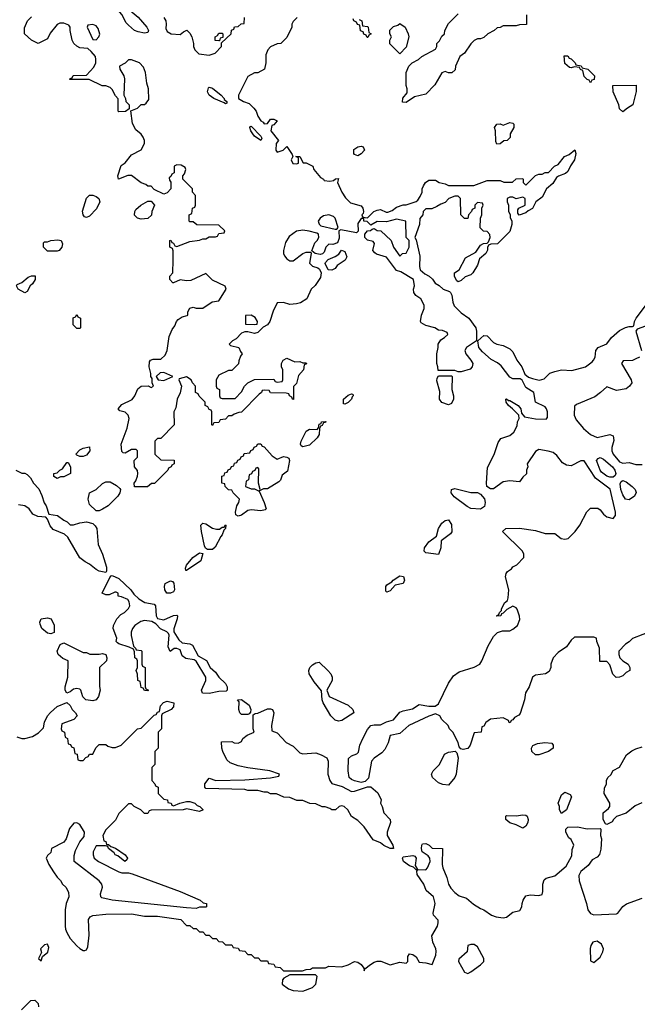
# Model space of a CAD drawing. Header units: inches. Extents: x 2701323 to 2964515, y 494916 to 722124.
# Tile 333 of 656: x 2782897 to 2786720, y 674446 to 680537. Entities that reach past the tile are written whole.
import ezdxf

# ---------------------------------------------------------------- set-up
doc = ezdxf.new("R2010")
doc.units = ezdxf.units.IN
doc.header["$MEASUREMENT"] = 0
doc.layers.add('C7687', color=7, linetype='Continuous')
doc.layers.add('C7688', color=7, linetype='Continuous')

msp = doc.modelspace()

# ---------------------------------------------------------------- linework, layer by layer
at = {"layer": 'C7687', "color": 2}
for points, elevation in [([(2784336.5, 680000), (2784346.8, 679990), (2784360.7, 679970), (2784370, 679941), (2784390, 679911.3), (2784403.5, 679903.5), (2784410, 679892), (2784430, 679894), (2784450, 679922), (2784470, 679922), (2784490.6, 679910.6), (2784470, 679886), (2784458, 679882), (2784452, 679850), (2784498, 679790), (2784484.9, 679770), (2784482.8, 679730), (2784490, 679718), (2784528.7, 679730), (2784550, 679752), (2784582.8, 679702.8), (2784586.8, 679690), (2784577.3, 679670), (2784587.3, 679647.3), (2784610, 679646), (2784622, 679650), (2784622, 679682), (2784606, 679690), (2784630, 679691.3), (2784652, 679652), (2784670, 679651.3), (2784710.8, 679630.8), (2784718, 679610), (2784759.6, 679559.6), (2784778, 679550), (2784782, 679542), (2784816.9, 679536.9), (2784838.6, 679541.4), (2784852, 679552), (2784870, 679554), (2784864.7, 679530), (2784891.3, 679470), (2784914, 679434), (2784944, 679404), (2785010, 679384.7), (2785021, 679370), (2785024.7, 679350), (2785022, 679338), (2785014, 679330), (2785018, 679318), (2785032.7, 679312.7), (2785050, 679312), (2785088, 679350), (2785110, 679358), (2785130, 679362), (2785165.4, 679345.4), (2785174.6, 679345.4), (2785203.1, 679356.9), (2785230, 679378), (2785270, 679391), (2785290, 679391.3), (2785350, 679412), (2785360.4, 679419.6), (2785376.4, 679443.6), (2785388, 679470), (2785388, 679490), (2785395.3, 679510), (2785409.3, 679530.7), (2785430, 679544.7), (2785470, 679544.7), (2785494, 679530), (2785530, 679522), (2785550, 679512), (2785708.4, 679511.6), (2785790, 679542), (2785870, 679542), (2785892.7, 679532.7), (2785947.3, 679532.7), (2785970, 679552), (2786010, 679554), (2786014, 679550), (2786014, 679530), (2786030, 679514), (2786090, 679574), (2786110, 679582), (2786130, 679582), (2786148.9, 679591.1), (2786170, 679592), (2786208, 679630), (2786230, 679642), (2786268, 679690), (2786298, 679702), (2786332.7, 679732.7), (2786338, 679710), (2786331, 679670), (2786306.4, 679633.6), (2786290, 679598), (2786275.3, 679584.7), (2786230.9, 679569.1), (2786219.8, 679560.2), (2786195.9, 679524.1), (2786158, 679490), (2786130, 679438), (2786092, 679410), (2786070.9, 679369.1), (2786044.7, 679355.3), (2786030, 679342), (2785988.4, 679328.4), (2785980.4, 679340.4), (2785980.4, 679359.6), (2785986, 679370), (2786026, 679390), (2786026, 679430), (2786010, 679438), (2785970, 679428), (2785950, 679438), (2785930, 679438), (2785914, 679430), (2785914, 679410), (2785922, 679390), (2785922, 679350), (2785932, 679332), (2785932.7, 679312.7), (2785942, 679290), (2785942, 679270), (2785930, 679226), (2785854, 679150), (2785812.7, 679147.3), (2785798, 679142), (2785792, 679128), (2785792, 679112), (2785782, 679090), (2785742, 679058), (2785730, 679018), (2785701, 678970), (2785690, 678959), (2785654.4, 678945.6), (2785630, 678924), (2785610, 678915.3), (2785602, 678922), (2785589.1, 678949.1), (2785589.1, 678970.9), (2785618, 678990), (2785656.4, 679063.6), (2785720.4, 679099.6), (2785750, 679142), (2785768.4, 679151.6), (2785790, 679154), (2785798, 679162), (2785808, 679190), (2785807.3, 679207.3), (2785790, 679226), (2785768.4, 679228.4), (2785746, 679250), (2785748, 679310), (2785758, 679330), (2785758, 679370), (2785766, 679390), (2785762, 679402), (2785730, 679406), (2785714, 679390), (2785714, 679370), (2785698, 679362), (2785694, 679350), (2785674, 679330), (2785670, 679306), (2785650, 679306), (2785628, 679330), (2785626, 679430), (2785610, 679446), (2785590, 679446), (2785554, 679430), (2785530, 679406), (2785503.6, 679396.4), (2785479.6, 679380.4), (2785447.3, 679367.3), (2785410, 679366), (2785394, 679350), (2785391.3, 679328.7), (2785372.7, 679307.3), (2785371.3, 679270), (2785342, 679190), (2785350, 679174), (2785373.7, 679073.7), (2785370.7, 679010), (2785374.8, 678990), (2785403.8, 678963.8), (2785430.4, 678950.4), (2785452.7, 678932.7), (2785467.5, 678907.5), (2785493, 678893), (2785518, 678870), (2785556.4, 678856.4), (2785562.8, 678850), (2785572.5, 678832.5), (2785577.3, 678790), (2785586.8, 678766.8), (2785630, 678722.8), (2785676, 678690), (2785720.7, 678630), (2785724.9, 678610), (2785724.7, 678550), (2785662, 678510), (2785651.3, 678490), (2785658, 678470), (2785690, 678431.3), (2785701, 678410), (2785698, 678390), (2785685.4, 678374.6), (2785630, 678358), (2785610, 678358), (2785590, 678366), (2785487.3, 678367.3), (2785486, 678390), (2785478, 678410), (2785478, 678470), (2785488, 678510), (2785488, 678530), (2785503.1, 678556.9), (2785526, 678570), (2785546, 678590), (2785542, 678602), (2785513.6, 678613.6), (2785490, 678615.3), (2785466, 678630), (2785410, 678645.2), (2785381.5, 678661.5), (2785377.2, 678670), (2785384.5, 678710), (2785400.9, 678750), (2785399.5, 678770), (2785379.5, 678810), (2785349.8, 678829.8), (2785336.9, 678850), (2785335.1, 678870), (2785340.5, 678890), (2785335.3, 678930), (2785257, 678977), (2785230, 678985.1), (2785167.1, 679067.1), (2785106.4, 679086.4), (2785094.7, 679094.7), (2785082.9, 679110), (2785092.5, 679152.5), (2785085.6, 679165.6), (2785050, 679172.3), (2785032.3, 679190), (2785033.2, 679210), (2785050, 679231.3), (2785068, 679232), (2785078, 679242), (2785090, 679244.7), (2785110, 679232), (2785131.3, 679231.3), (2785196, 679170), (2785211, 679130), (2785250, 679074), (2785266, 679090), (2785288, 679092), (2785308, 679130), (2785308, 679170), (2785288.7, 679190), (2785286, 679290), (2785230, 679302), (2785167.3, 679287.3), (2785110, 679288), (2785070, 679266), (2785048.4, 679288.4), (2785028, 679290), (2785026, 679306), (2785010, 679308), (2784990, 679275.3), (2784992, 679228), (2784982, 679218), (2784884, 679236), (2784872, 679230), (2784874.6, 679185.4), (2784863.5, 679156.5), (2784834.4, 679145.6), (2784810, 679148), (2784791, 679129), (2784781, 679099), (2784771.6, 679088.4), (2784756, 679084), (2784726, 679090), (2784706, 679106), (2784723.7, 679156.3), (2784738, 679170), (2784748, 679190), (2784746, 679210), (2784736.4, 679216.4), (2784688.9, 679228.9), (2784650, 679234), (2784610, 679229), (2784565.2, 679194.8), (2784542, 679158), (2784530.7, 679110), (2784530.8, 679090), (2784536.8, 679076.8), (2784550, 679058), (2784570, 679044.7), (2784590, 679046), (2784650, 679091), (2784670, 679098.8), (2784698, 679098), (2784702, 679090), (2784691.3, 679030), (2784710, 679011.3), (2784742, 679002), (2784752.7, 678992.7), (2784762, 678970), (2784758, 678942), (2784726.8, 678893.2), (2784702, 678870), (2784674, 678810), (2784634.4, 678785.6), (2784610, 678779), (2784570, 678774), (2784530, 678788), (2784490, 678786), (2784465.4, 678734.6), (2784444.7, 678670), (2784431.1, 678648.9), (2784404.7, 678635.3), (2784370, 678602), (2784350, 678595.3), (2784310, 678606), (2784290, 678606), (2784270, 678598), (2784236.9, 678563.1), (2784214, 678550), (2784194, 678530), (2784202, 678522), (2784254, 678510), (2784263.6, 678483.6), (2784274, 678470), (2784263.6, 678456.4), (2784252.7, 678427.3), (2784251.6, 678408.4), (2784210, 678366), (2784190, 678366), (2784130, 678338), (2784114, 678310), (2784114, 678270), (2784118, 678258), (2784134, 678250), (2784134, 678210), (2784138, 678198), (2784150, 678194), (2784230, 678194), (2784270, 678234), (2784288, 678270), (2784308.9, 678291.1), (2784350, 678312), (2784470, 678314), (2784478, 678298), (2784490, 678294), (2784522, 678298), (2784526, 678310), (2784526, 678370), (2784518, 678390), (2784518, 678410), (2784528, 678430), (2784550, 678442), (2784599.6, 678419.6), (2784630, 678422), (2784650, 678414), (2784670, 678414), (2784672.7, 678407.3), (2784658, 678402), (2784654, 678370), (2784623.6, 678336.4), (2784610, 678286), (2784592.7, 678267.3), (2784592.7, 678187.3), (2784586, 678190), (2784582, 678202), (2784566, 678210), (2784562, 678222), (2784547.3, 678227.3), (2784450, 678228), (2784442, 678242), (2784410, 678246), (2784398, 678242), (2784394, 678230), (2784379.6, 678220.4), (2784270, 678108), (2784252.7, 678107.3), (2784223.6, 678096.4), (2784210, 678086), (2784190, 678086), (2784170, 678066), (2784138, 678062), (2784130, 678046), (2784098, 678042), (2784090, 678026), (2784086, 678030), (2784086, 678110), (2784082, 678122), (2784070, 678126), (2784062, 678142), (2784046, 678150), (2784046, 678170), (2784007.3, 678207.3), (2784002, 678222), (2783986, 678230), (2783986, 678270), (2783966, 678290), (2783958, 678310), (2783930, 678328), (2783884.7, 678315.3), (2783882, 678310), (2783898, 678270), (2783891.1, 678228.9), (2783872, 678190), (2783863.6, 678136.4), (2783852, 678110), (2783854, 678030), (2783770, 677946), (2783750, 677946), (2783734, 677930), (2783734, 677850), (2783770, 677814), (2783852.7, 677812.7), (2783854, 677790), (2783838, 677782), (2783834, 677770), (2783818, 677762), (2783814, 677750), (2783731.6, 677668.4), (2783712.7, 677667.3), (2783687.3, 677647.3), (2783607.3, 677647.3), (2783606, 677670), (2783616.4, 677683.6), (2783627.3, 677712.7), (2783628, 677730), (2783627.3, 677747.3), (2783608, 677770), (2783606, 677810), (2783626, 677830), (2783626, 677870), (2783618, 677878), (2783590, 677879), (2783550, 677855.3), (2783538, 677858), (2783530, 677866), (2783525.2, 677910), (2783562, 678010), (2783575.3, 678070), (2783568.7, 678090), (2783550, 678108.7), (2783518, 678118), (2783506, 678130), (2783530, 678156), (2783592.9, 678187.1), (2783609.4, 678210.6), (2783627.6, 678252.4), (2783650, 678270.8), (2783692, 678272), (2783710, 678262), (2783726, 678270), (2783718, 678290), (2783716.4, 678316.4), (2783709, 678329), (2783708.9, 678348.9), (2783699, 678390), (2783700.4, 678419.6), (2783706, 678430), (2783723.1, 678436.9), (2783770, 678436), (2783798.4, 678461.6), (2783809.2, 678490), (2783822.7, 678577.3), (2783840.2, 678619.8), (2783858, 678642), (2783868.7, 678670), (2783878.6, 678681.4), (2783902, 678698), (2783934, 678706), (2783938, 678710), (2783938, 678730), (2783950, 678752), (2783970, 678758), (2783990, 678751.3), (2784030, 678752), (2784088.4, 678791.6), (2784130, 678798), (2784175.3, 678870), (2784168.4, 678888.4), (2784090, 678926), (2784050, 678966), (2783956.9, 678923.1), (2783930, 678922), (2783890, 678928), (2783850, 678908), (2783846, 678910), (2783826, 678930), (2783826, 678950), (2783846, 678970), (2783848, 679050), (2783847.3, 679107.3), (2783842, 679122), (2783826, 679130), (2783826, 679170), (2783832.7, 679172.7), (2783838, 679158), (2783850, 679154), (2783858, 679138), (2783870, 679134), (2783950, 679164.7), (2784010, 679172), (2784030, 679182), (2784050, 679182), (2784070, 679194), (2784110, 679194), (2784122, 679198), (2784130, 679214), (2784162, 679218), (2784166, 679230), (2784130, 679266), (2783992.7, 679267.3), (2783970, 679286), (2783950, 679286), (2783946, 679290), (2783946, 679330), (2783962, 679338), (2783966, 679370), (2783982, 679378), (2783986, 679390), (2783986, 679450), (2783966, 679470), (2783966, 679490), (2783906, 679550), (2783906, 679570), (2783916.4, 679583.6), (2783926, 679610), (2783922, 679622), (2783896.4, 679636.4), (2783870, 679638), (2783854, 679630), (2783854, 679590), (2783838, 679582), (2783832.7, 679567.3), (2783822, 679558), (2783823.6, 679543.6), (2783832, 679532), (2783832, 679490), (2783810, 679466), (2783790, 679458), (2783730, 679486), (2783710, 679506), (2783690, 679506), (2783678, 679518), (2783650, 679528), (2783590, 679574), (2783566.8, 679573.2), (2783509.3, 679549.3), (2783504, 679570), (2783525.2, 679634.8), (2783550, 679651.3), (2783590, 679701), (2783649.1, 679730.9), (2783668.7, 679770), (2783668.7, 679790), (2783662, 679810), (2783650, 679828), (2783616.4, 679856.4), (2783595.3, 679895.3), (2783586, 679974), (2783626, 679990), (2783636.9, 680000)], 10), ([(2783574, 680000), (2783574, 679986), (2783551.6, 679968.4), (2783510, 679966), (2783506, 679970), (2783506.5, 680000)], 10), ([(2786674.4, 680000), (2786658, 679990), (2786630, 679966), (2786610, 679986), (2786607.1, 680000)], 10), ([(2786818, 676758), (2786690, 676708), (2786670, 676688), (2786645.4, 676674.6), (2786604.7, 676630), (2786604.7, 676610), (2786611.3, 676590), (2786630, 676571.3), (2786662, 676550), (2786674, 676530), (2786674, 676510), (2786650, 676498), (2786630, 676478), (2786610, 676468.7), (2786588.4, 676468.4), (2786567.3, 676487.3), (2786550, 676546), (2786530, 676566), (2786487.3, 676567.3), (2786486, 676650), (2786468, 676690), (2786466, 676710), (2786450, 676718), (2786330, 676718), (2786310, 676698), (2786282, 676658), (2786230, 676622), (2786198, 676590), (2786184.7, 676550), (2786184.7, 676530), (2786174.4, 676505.6), (2786150.6, 676489.4), (2786090, 676481.2), (2786070.7, 676469.3), (2786050.5, 676409.5), (2786027.9, 676372.1), (2786020.7, 676330), (2785994.4, 676245.6), (2785986, 676234), (2785959.6, 676220.4), (2785950, 676206), (2785938, 676202), (2785932.7, 676187.3), (2785926, 676190), (2785922, 676202), (2785890, 676218), (2785811.1, 676208.9), (2785782, 676190), (2785770, 676166), (2785758, 676162), (2785754, 676130), (2785710, 676126), (2785684.7, 676050), (2785670, 676028.7), (2785642, 676022), (2785627.3, 676027.3), (2785618, 676038), (2785610, 676066), (2785578, 676130), (2785558, 676150), (2785548, 676170), (2785510, 676208), (2785498, 676230), (2785470, 676242), (2785430, 676229), (2785306, 676170), (2785250, 676121.2), (2785190.9, 676109.1), (2785176.7, 676063.3), (2785157.5, 676022.5), (2785137.5, 676002.5), (2785090.4, 675969.6), (2785074, 675950), (2785054.9, 675845.1), (2785035.3, 675824.7), (2785010, 675819), (2784969.2, 675829.2), (2784950, 675837.2), (2784937.2, 675850), (2784929.2, 675890), (2784932.7, 675967.3), (2784950, 675982.8), (2784984.5, 675995.5), (2784993.8, 676006.2), (2785002.9, 676050), (2785020.7, 676090), (2785050, 676146), (2785069.6, 676170.4), (2785090, 676174.9), (2785130, 676174), (2785167.5, 676192.5), (2785210, 676204.9), (2785250, 676253.4), (2785270, 676262.4), (2785327.2, 676272.8), (2785370, 676300.7), (2785430, 676290.7), (2785469, 676291), (2785490, 676304.7), (2785550, 676432), (2785582, 676478), (2785617.2, 676502.8), (2785710, 676530.7), (2785744, 676550), (2785757.2, 676570), (2785796, 676664), (2785830, 676722), (2785854.6, 676745.4), (2785884.7, 676755.3), (2785930, 676756), (2785950, 676766), (2785979, 676790), (2785992.9, 676827.1), (2785990, 676846), (2785975.3, 676890), (2785970, 676898), (2785950, 676908), (2785911.6, 676888.4), (2785890, 676866), (2785878, 676862), (2785874, 676850), (2785850, 676846), (2785848, 676850), (2785862, 676858), (2785866, 676870), (2785878, 676882), (2785878, 676890), (2785898, 676930), (2785915.3, 676944.7), (2785920.4, 676959.6), (2785924, 677010), (2785904, 677090), (2785908.4, 677111.6), (2785916.4, 677123.6), (2785940.4, 677139.6), (2785950, 677152), (2785974.6, 677165.4), (2786018, 677210), (2786018, 677230), (2786008, 677250), (2785886, 677370), (2785906, 677390), (2785990.7, 677390.7), (2786090, 677376), (2786150, 677358.8), (2786210, 677358), (2786247.9, 677327.9), (2786270, 677322.8), (2786291.9, 677328.1), (2786334, 677370), (2786364, 677410), (2786406.8, 677493.2), (2786430, 677516), (2786474.4, 677514.4), (2786490, 677504.7), (2786510, 677478), (2786530, 677461), (2786570, 677451.3), (2786584, 677470), (2786585.2, 677490), (2786552.2, 677632.2), (2786459.7, 677699.7), (2786390, 677808), (2786370, 677808), (2786310, 677778), (2786280.4, 677780.4), (2786256.4, 677796.4), (2786220.4, 677840.4), (2786199, 677859), (2786168.4, 677868.4), (2786110, 677878), (2786090, 677866), (2786038, 677790), (2786042, 677770), (2786034, 677750), (2786032.7, 677727.3), (2786010, 677706), (2785990, 677678), (2785930, 677685.2), (2785890, 677677.2), (2785830, 677634), (2785810, 677634), (2785789.1, 677649.1), (2785785.2, 677670), (2785792.9, 677767.1), (2785832.9, 677847.1), (2785858, 677922), (2785874.6, 677945.4), (2785930, 677964.7), (2785954.6, 677985.4), (2785976.4, 678023.6), (2785978, 678050), (2785988, 678070), (2785986, 678090), (2785948, 678130), (2785922, 678150), (2785908.7, 678170), (2785906, 678190), (2785910, 678192), (2785922, 678182), (2785930, 678182), (2785982, 678150), (2785998, 678130), (2786002, 678102), (2786020.7, 678080.7), (2786088.5, 678068.5), (2786154.8, 678065.2), (2786163.2, 678076.8), (2786163.1, 678110), (2786158.3, 678130), (2786150, 678141.6), (2786089.8, 678169.8), (2786079.3, 678230), (2786030, 678262), (2786007.2, 678307.2), (2785994.5, 678314.5), (2785950, 678315.6), (2785930, 678326), (2785876.4, 678396.4), (2785853.9, 678413.9), (2785814.5, 678434.5), (2785762, 678482), (2785738.3, 678510), (2785733.2, 678550), (2785770, 678584), (2785790, 678580.5), (2785830, 678540.5), (2785850, 678530.5), (2785890, 678520.5), (2785930, 678500.7), (2785950, 678482.8), (2785973, 678430), (2786004, 678390), (2786024, 678344), (2786045.5, 678325.5), (2786070, 678316.4), (2786112.3, 678307.7), (2786129.4, 678310.6), (2786144, 678316), (2786178, 678350), (2786210, 678361), (2786250, 678371), (2786313.6, 678366.4), (2786398, 678390), (2786440.4, 678419.6), (2786448, 678430), (2786458, 678450), (2786462, 678490), (2786478, 678510), (2786530, 678531.3), (2786559, 678570), (2786610, 678614.8), (2786646.8, 678633.2), (2786670, 678638.8), (2786690, 678638), (2786697.2, 678642.8), (2786702.7, 678670), (2786712.7, 678690), (2786770, 678766)], 10), ([(2786792, 678650), (2786718, 678622), (2786711.3, 678610), (2786744.7, 678490)], 10), ([(2786732, 678450), (2786710, 678438), (2786690, 678429), (2786632.7, 678427.3), (2786622, 678410), (2786681, 678310), (2786684.7, 678290), (2786672, 678270), (2786650, 678254), (2786590, 678242), (2786530, 678266), (2786492, 678230), (2786455.9, 678204.1), (2786343.5, 678156.5), (2786330, 678146), (2786327.7, 678090), (2786340.7, 678060.7), (2786387.1, 678007.1), (2786430, 677970.5), (2786470, 677953), (2786550, 677970.7), (2786570, 677962), (2786574.4, 677934.4), (2786562.8, 677890), (2786562.8, 677870), (2786570.8, 677850), (2786610, 677800.7), (2786630, 677794), (2786670, 677797.3), (2786710, 677786), (2786750, 677784.7)], 10), ([(2782874, 677750), (2782910, 677732), (2782930, 677732), (2782943.6, 677723.6), (2782963.6, 677703.6), (2782982, 677670), (2783015.3, 677635.3), (2783034.4, 677594.4), (2783048.3, 677548.3), (2783061, 677530), (2783078, 677478), (2783130.7, 677470.7), (2783170, 677441), (2783192, 677430), (2783210, 677412), (2783230, 677411.3), (2783270, 677424.7), (2783310, 677430.8), (2783350, 677421), (2783365.2, 677405.2), (2783374, 677390), (2783382.8, 677290), (2783410.7, 677230), (2783434, 677150), (2783435.3, 677124.7), (2783430, 677118), (2783390, 677126), (2783370, 677136), (2783330, 677169.2), (2783302.9, 677182.9), (2783270, 677208.7), (2783196.2, 677336.2), (2783174.8, 677354.8), (2783103.7, 677383.7), (2783086.6, 677406.6), (2783070, 677448), (2783059, 677459), (2783010, 677464), (2782978, 677478), (2782955.3, 677510), (2782930, 677528.7), (2782890, 677535.3)], 10), ([(2782879.8, 676099.8), (2782910, 676091), (2782930, 676090.8), (2782976.5, 676103.5), (2783014, 676126), (2783044, 676156), (2783050, 676192), (2783069.2, 676230), (2783087.9, 676252.1), (2783130, 676287.3), (2783190, 676314), (2783210, 676294), (2783222, 676270), (2783242, 676250), (2783252, 676230), (2783231.6, 676208.4), (2783158, 676182), (2783154, 676150), (2783158, 676138), (2783174, 676130), (2783178, 676098), (2783194, 676090), (2783198, 676058), (2783212.7, 676052.7), (2783218, 676038), (2783232.7, 676032.7), (2783238, 675998), (2783252.7, 675992.7), (2783258, 675958), (2783270, 675954), (2783290, 675954), (2783307.3, 675972.7), (2783322, 675978), (2783330, 675994), (2783350, 675994), (2783368.4, 676031.6), (2783390, 676054), (2783430, 676054), (2783443.6, 676043.6), (2783470, 676034), (2783490, 676034), (2783526, 676050), (2783626, 676150), (2783650, 676154), (2783730, 676234), (2783742, 676238), (2783750, 676254), (2783762, 676258), (2783768, 676292), (2783787.3, 676312.7), (2783810, 676322), (2783852, 676310), (2783850, 676286), (2783834, 676270), (2783778, 676242), (2783774, 676230), (2783774, 676150), (2783754, 676130), (2783754, 676030), (2783734, 676010), (2783734, 675930), (2783714, 675910), (2783714, 675830), (2783734, 675810), (2783738, 675798), (2783754, 675790), (2783754, 675750), (2783790, 675714), (2783811.1, 675711.1), (2783814, 675694), (2783834, 675690), (2783838, 675678), (2783850, 675674), (2783889.1, 675690.9), (2783930, 675701), (2783950, 675701), (2783982, 675690), (2783996, 675676), (2784012, 675670), (2784032, 675648), (2784010, 675638), (2783930, 675655.3), (2783909.1, 675649.1), (2783710, 675646), (2783698, 675642), (2783690, 675626), (2783670, 675626), (2783646, 675650), (2783606, 675670), (2783590, 675686), (2783570, 675686), (2783510, 675626), (2783490, 675586), (2783430, 675526), (2783412, 675490), (2783418, 675458), (2783430, 675454), (2783434, 675434), (2783446, 675434), (2783462, 675422), (2783490, 675411.3), (2783550.6, 675370.6), (2783564.7, 675350), (2783559.8, 675340.2), (2783548, 675330), (2783504, 675364), (2783488.7, 675370), (2783482, 675382), (2783446, 675410), (2783442, 675422), (2783427.3, 675427.3), (2783370, 675426), (2783352, 675390), (2783352, 675370), (2783358, 675350), (2783384.7, 675330), (2783510, 675264.9), (2783530, 675259.1), (2783570, 675258.8), (2783593.7, 675253.7), (2783890, 675144.7), (2784014, 675090), (2784032.7, 675072.7), (2784054, 675070), (2784054, 675050), (2784050, 675046), (2784010, 675046), (2783990, 675038), (2783930, 675042), (2783470, 675089.4), (2783404.8, 675104.8), (2783399, 675110), (2783398, 675130), (2783409.3, 675170), (2783405.2, 675190), (2783390, 675209), (2783235.3, 675330), (2783233.6, 675366.4), (2783243.2, 675396.8), (2783269, 675451), (2783296.4, 675483.6), (2783298, 675510), (2783270, 675558), (2783250, 675568), (2783232.7, 675567.3), (2783206.4, 675533.6), (2783184.7, 675470), (2783171.1, 675448.9), (2783094, 675410), (2783090, 675386), (2783070, 675366), (2783062, 675350), (2783078, 675310), (2783106.4, 675266.4), (2783130, 675232), (2783150, 675212), (2783162, 675190), (2783182, 675170), (2783199.6, 675139.6), (2783202, 675110), (2783184.7, 675070), (2783178.8, 675030), (2783178, 674930), (2783181.6, 674910), (2783188, 674890), (2783210, 674854), (2783250, 674806.8), (2783270, 674791), (2783290, 674778), (2783300.4, 674779.6), (2783310, 674782), (2783319.3, 674800.7), (2783326.8, 674873.2), (2783322.9, 674970), (2783333.6, 674986.4), (2783350, 674995.5), (2783430, 675004.4), (2783590, 675006.4), (2783670, 674990.7), (2783750, 674990.8), (2783894, 674970), (2783930, 674934), (2783950, 674934), (2783970, 674914), (2783990, 674914), (2784010, 674894), (2784030, 674894), (2784050, 674874), (2784070, 674874), (2784090, 674854), (2784112.7, 674852.7), (2784130, 674834), (2784152.7, 674832.7), (2784170, 674814), (2784210, 674814), (2784218, 674798), (2784250, 674794), (2784258, 674778), (2784290, 674774), (2784310, 674754), (2784330, 674754), (2784350, 674734), (2784372.7, 674732.7), (2784390, 674714), (2784430, 674714), (2784438, 674698), (2784470, 674694), (2784478, 674678), (2784510, 674674), (2784530, 674654), (2784647.3, 674652.7), (2784670, 674662), (2784696.4, 674663.6), (2784708.9, 674671.1), (2784790, 674672), (2784810, 674682), (2784890, 674678), (2784930, 674691), (2784970, 674710.8), (2784990, 674706), (2785010, 674691.3), (2785026, 674670), (2785030, 674654), (2785034, 674666), (2785067.3, 674692.7), (2785090, 674707.7), (2785110, 674713.4), (2785133.2, 674713.2), (2785190, 674690.8), (2785250, 674707.7), (2785290, 674701), (2785299, 674710), (2785299, 674741), (2785310, 674758), (2785330, 674754.8), (2785350, 674738.8), (2785370, 674706), (2785410, 674702.8), (2785450, 674692), (2785471.8, 674750), (2785475.1, 674775.1), (2785473.2, 674790), (2785454, 674830), (2785448.7, 674870), (2785482, 674930), (2785488, 674950), (2785487.3, 674967.3), (2785458, 674998), (2785455.3, 675010), (2785469.3, 675070), (2785458, 675110), (2785412.7, 675150), (2785398, 675190), (2785358, 675250), (2785355.3, 675270), (2785360.2, 675279.8), (2785410, 675278.8), (2785421.2, 675290), (2785437.2, 675330), (2785435.3, 675350), (2785424.7, 675364.7), (2785388, 675390), (2785384, 675410), (2785385.2, 675430), (2785390, 675438), (2785410, 675441), (2785431.3, 675430), (2785450, 675411.3), (2785514, 675410), (2785511.1, 675311.1), (2785516, 675290), (2785541, 675230), (2785551, 675190), (2785564.5, 675164.5), (2785590, 675138), (2785616.9, 675116.9), (2785662.8, 675102.8), (2785706.4, 675066.4), (2785750, 675038), (2785770, 675031.3), (2785816.9, 674996.9), (2785846.4, 674986.4), (2785890, 674981), (2785910, 674984.7), (2785950, 675016), (2785992.7, 675027.3), (2786005.2, 675050), (2786006, 675070), (2786013.2, 675090), (2786030, 675116), (2786056.5, 675123.5), (2786110, 675118.8), (2786130, 675124.7), (2786135.5, 675144.5), (2786134, 675190), (2786143.9, 675216.1), (2786154.5, 675225.5), (2786210, 675241), (2786278.6, 675301.4), (2786314.6, 675365.4), (2786316.4, 675403.6), (2786326, 675430), (2786310, 675466), (2786296.4, 675476.4), (2786278, 675510), (2786278, 675530), (2786290, 675542), (2786350, 675544.7), (2786410, 675532), (2786490, 675534), (2786494, 675530), (2786492, 675490), (2786498, 675470), (2786494.4, 675405.6), (2786486.4, 675373.6), (2786470, 675355.3), (2786439.6, 675340.4), (2786414.8, 675305.2), (2786370, 675268), (2786356.9, 675243.1), (2786358.8, 675210), (2786406, 675070), (2786414, 675030), (2786430, 675006.8), (2786450, 674999.1), (2786590, 675005.5), (2786599, 675010), (2786629.5, 675050.5), (2786652.5, 675067.5), (2786750, 675102)], 10), ([(2786747.1, 675692.9), (2786706.4, 675673.6), (2786650.7, 675629.3), (2786590, 675608), (2786572, 675590), (2786564.7, 675575.3), (2786530, 675558), (2786522, 675562), (2786508.7, 675588.7), (2786508.7, 675630), (2786542, 675658), (2786548.7, 675670), (2786548.7, 675690), (2786515.3, 675750), (2786516.4, 675783.6), (2786528, 675810), (2786528, 675830), (2786538, 675850), (2786554.6, 675865.4), (2786570, 675892), (2786610, 675912), (2786651.7, 675988.3), (2786685.4, 676014.6), (2786710, 676027.3), (2786750, 676038.8)], 10), ([(2782908.4, 674411.6), (2782966, 674470), (2782991.6, 674471.6), (2783011.6, 674451.6), (2783014, 674430)], 6)]:
    msp.add_lwpolyline(points, dxfattribs=dict(at, elevation=elevation))
for points, elevation in [([(2784390, 679789.4), (2784350, 679817.2), (2784339.3, 679830), (2784327, 679850), (2784321.2, 679870), (2784323.7, 679876.3), (2784330, 679878.8), (2784390, 679817.3), (2784395.9, 679804.1)], 6), ([(2785850, 679766), (2785843.1, 679783.1), (2785842, 679850), (2785835.3, 679870), (2785850, 679891.3), (2785870, 679892), (2785890, 679884.7), (2785930, 679901), (2785950, 679896), (2785956, 679890), (2785956, 679870), (2785932, 679830), (2785931.6, 679808.4), (2785914, 679790), (2785892.7, 679787.3), (2785870, 679768)], 10), ([(2784990, 679694), (2784970, 679702), (2784965.2, 679710), (2784965.6, 679734.4), (2784989.3, 679750.7), (2785010, 679754.8), (2785022, 679750), (2785030.6, 679730), (2785010, 679706)], 10), ([(2783310, 679313.2), (2783298, 679318), (2783289.4, 679329.4), (2783286.8, 679353.2), (2783310, 679432), (2783329.2, 679450.8), (2783349.2, 679450.8), (2783370, 679442.8), (2783386, 679430), (2783394, 679410), (2783373, 679367), (2783330, 679321.2)], 10), ([(2783650, 679302), (2783626, 679310), (2783608.4, 679328.4), (2783608.9, 679351.1), (2783616.4, 679363.6), (2783646, 679390), (2783690, 679414), (2783710, 679414), (2783732, 679390), (2783714, 679350), (2783712.7, 679327.3), (2783690, 679308)], 10), ([(2784810, 679329.5), (2784777.5, 679322.5), (2784756, 679310), (2784744.7, 679290), (2784751.1, 679271.1), (2784761, 679261), (2784850, 679240.7), (2784859.3, 679240.7), (2784868.7, 679251.3), (2784850, 679309.2), (2784838.6, 679318.6)], 10), ([(2783070, 679104), (2783044, 679130), (2783044, 679156), (2783050, 679162), (2783070, 679162), (2783089, 679171), (2783134, 679174), (2783154, 679170), (2783162, 679150), (2783158, 679130), (2783142, 679110), (2783130, 679104)], 10), ([(2784830, 678988), (2784806, 678990), (2784788, 679028), (2784790, 679034), (2784807.3, 679052.7), (2784850, 679071.3), (2784873.2, 679086.8), (2784889, 679111), (2784910, 679102), (2784921, 679070), (2784911, 679050), (2784862.8, 679017.2), (2784850, 678998)], 10), ([(2782930, 678848), (2782888, 678870), (2782878, 678890), (2782882, 678898), (2782910, 678911.3), (2782950, 678944.7), (2782970, 678951.3), (2782992, 678952), (2782994, 678930), (2782976.9, 678903.1), (2782962, 678890), (2782943.6, 678856.4)], 10), ([(2783250, 678626), (2783228, 678650), (2783228.4, 678691.6), (2783242, 678698), (2783250, 678714), (2783258, 678698), (2783274, 678690), (2783274, 678630), (2783270, 678626)], 10), ([(2784330, 678708), (2784294, 678706), (2784294, 678654), (2784350, 678652), (2784366, 678654), (2784368, 678670), (2784354.6, 678694.6)], 10), ([(2783790, 678355.3), (2783767.1, 678352.9), (2783742, 678330), (2783754, 678310), (2783790, 678304.7), (2783846, 678330)], 10), ([(2785550, 678155.3), (2785510, 678168.7), (2785495.3, 678190), (2785496.5, 678236.5), (2785478, 678302), (2785480.4, 678319.6), (2785490, 678334), (2785570, 678334), (2785574, 678330), (2785571, 678250), (2785581, 678210), (2785581, 678190), (2785570, 678162)], 10), ([(2784910, 678158), (2784900.4, 678160.4), (2784901.2, 678190), (2784930, 678214.8), (2784950, 678222), (2784959.6, 678219.6), (2784962, 678210), (2784955.3, 678204.7), (2784950.8, 678190), (2784930, 678169)], 10), ([(2784650, 677895.3), (2784640.2, 677900.2), (2784635.3, 677910), (2784639, 677930), (2784669.3, 677990.7), (2784690, 678004.7), (2784738, 678002), (2784747.3, 678012.7), (2784750, 678034), (2784762, 678038), (2784766, 678050), (2784791.6, 678051.6), (2784790, 678046), (2784778, 678042), (2784770, 678026), (2784758, 678022), (2784752.7, 678007.3), (2784751.3, 677970), (2784738, 677950), (2784690, 677904)], 10), ([(2784490, 677818), (2784530, 677834), (2784551, 677831), (2784563.6, 677823.6), (2784566, 677810), (2784555.5, 677744.5), (2784521.4, 677718.6), (2784510.8, 677689.2), (2784502, 677678), (2784430, 677634), (2784405.4, 677634.6), (2784382, 677622), (2784386, 677630), (2784375.3, 677670), (2784378, 677758), (2784370, 677766), (2784358, 677762), (2784352.7, 677747.3), (2784338, 677742), (2784332.7, 677727.3), (2784318, 677722), (2784314, 677690), (2784298, 677682), (2784294, 677650), (2784330, 677634), (2784350, 677634), (2784379.6, 677619.6), (2784410.7, 677550.7), (2784422, 677510), (2784416, 677504), (2784390, 677499), (2784330, 677505.2), (2784310, 677501.2), (2784270, 677472.7), (2784250, 677466), (2784234, 677474), (2784232.7, 677490), (2784241.2, 677530), (2784254, 677550), (2784258, 677570), (2784218, 677610), (2784210, 677626), (2784190, 677628), (2784168.9, 677648.9), (2784166, 677666), (2784148.9, 677668.9), (2784147.3, 677712.7), (2784162, 677718), (2784167.3, 677732.7), (2784182, 677738), (2784187.3, 677752.7), (2784202, 677758), (2784207.3, 677772.7), (2784222, 677778), (2784227.3, 677792.7), (2784242, 677798), (2784247.3, 677812.7), (2784262, 677818), (2784267.3, 677832.7), (2784282, 677838), (2784287.3, 677852.7), (2784322, 677858), (2784327.3, 677872.7), (2784342, 677878), (2784347.3, 677892.7), (2784362, 677898), (2784370, 677914), (2784390, 677914), (2784398, 677898), (2784410, 677894), (2784459.8, 677839.8)], 10), ([(2783270, 677834), (2783250, 677842), (2783244, 677850), (2783270, 677876), (2783290, 677886), (2783330, 677894), (2783331.3, 677870), (2783310, 677842), (2783290, 677834)], 10), ([(2783130, 677698), (2783108, 677710), (2783108, 677730), (2783130, 677734), (2783146, 677750), (2783162, 677758), (2783190, 677798), (2783196.9, 677796.9), (2783211, 677770), (2783211.3, 677730), (2783170, 677708), (2783150, 677708)], 10), ([(2786550, 677706.6), (2786530, 677712.8), (2786498.6, 677738.6), (2786489.7, 677750), (2786470, 677799), (2786467.2, 677810), (2786477.1, 677822.9), (2786490, 677828.7), (2786510, 677818.3), (2786565.3, 677770), (2786579.6, 677750), (2786586.4, 677730), (2786583, 677717), (2786570, 677707.8)], 6), ([(2783370, 677498), (2783330, 677538), (2783321.2, 677570), (2783329.2, 677610), (2783370, 677630.8), (2783410, 677666.8), (2783430, 677678.8), (2783457.3, 677677.3), (2783496, 677656), (2783516.9, 677636.9), (2783522, 677630), (2783518, 677610), (2783504.7, 677590), (2783444.7, 677530), (2783410, 677508.7), (2783390, 677498)], 10), ([(2786670, 677567), (2786646.6, 677570), (2786630, 677597.2), (2786617.4, 677630), (2786613.6, 677666.4), (2786620.5, 677679.5), (2786630, 677685.5), (2786650, 677678.7), (2786686.7, 677650), (2786705.3, 677630), (2786711.7, 677611.7), (2786703, 677590)], 6), ([(2785750, 677509.2), (2785690, 677513.2), (2785666, 677526), (2785585.6, 677585.6), (2785568, 677610), (2785568.7, 677630), (2785590, 677636), (2785688.4, 677611.6), (2785730, 677611.3), (2785750, 677601), (2785773.4, 677573.4), (2785778.8, 677550), (2785773.7, 677526.3)], 10), ([(2784114.6, 677385.4), (2784134.6, 677385.4), (2784150, 677398), (2784162, 677398), (2784170, 677412), (2784174, 677410), (2784171.3, 677390), (2784161, 677379), (2784150.8, 677350), (2784141.1, 677338.9), (2784107.1, 677272.9), (2784090, 677259), (2784060.2, 677260.2), (2784048, 677268), (2784041.2, 677281.2), (2784022, 677370), (2784018, 677410), (2784030, 677422), (2784050, 677418), (2784090, 677391)], 10), ([(2785490, 677228.7), (2785410, 677239), (2785401.2, 677250), (2785402, 677270), (2785430, 677307.7), (2785477.2, 677342.8), (2785489.2, 677390), (2785510, 677422), (2785530, 677438), (2785550, 677442), (2785570, 677414), (2785571.1, 677368.9), (2785563.6, 677356.4), (2785506, 677314), (2785502.8, 677270)], 10), ([(2783930, 677128.7), (2783926, 677130), (2783924, 677144), (2783930, 677162), (2783969, 677210), (2784010, 677238), (2784030, 677234), (2784018, 677190)], 10), ([(2783790, 676824.7), (2783850, 676852), (2783870, 676854), (2783874, 676850), (2783872, 676830), (2783851.6, 676768.4), (2783851.3, 676750), (2783881.4, 676701.4), (2783902, 676682), (2783950, 676676), (2783967.1, 676667.1), (2784002, 676602), (2784052.7, 676572.7), (2784076, 676530), (2784110, 676501), (2784130.4, 676470.4), (2784170.8, 676430), (2784181, 676410), (2784182, 676390), (2784176, 676384), (2784130, 676382), (2784070, 676368.7), (2784028, 676370), (2784022, 676390), (2784048.7, 676450), (2784048.7, 676470), (2783990, 676568.7), (2783976, 676576), (2783924.7, 676584.7), (2783902, 676602), (2783890, 676638), (2783870, 676648), (2783852.7, 676647.3), (2783828, 676628), (2783816.4, 676656.4), (2783822, 676730), (2783819, 676739), (2783808, 676750), (2783769.2, 676769.2), (2783739, 676799), (2783714, 676814), (2783670, 676821.2), (2783646.8, 676813.2), (2783610, 676789), (2783594.8, 676770), (2783587.1, 676747.1), (2783587.1, 676727.1), (2783602, 676662), (2783614, 676650), (2783618, 676638), (2783650, 676634), (2783654, 676630), (2783654, 676550), (2783658, 676538), (2783674, 676530), (2783674, 676410), (2783678, 676398), (2783694, 676390), (2783690, 676386), (2783670, 676388), (2783662, 676402), (2783650, 676406), (2783642, 676442), (2783628, 676450), (2783627.3, 676487.3), (2783618, 676510), (2783626, 676530), (2783626, 676570), (2783622, 676582), (2783608.9, 676588.9), (2783607.3, 676627.3), (2783602, 676642), (2783575.3, 676655.3), (2783510, 676675.3), (2783502, 676682), (2783495.3, 676690), (2783499, 676710), (2783475.3, 676770), (2783478, 676790), (2783498, 676830), (2783523.1, 676856.9), (2783546, 676870), (2783570, 676894), (2783578, 676910), (2783575.3, 676935.3), (2783566, 676950), (2783527.3, 676967.3), (2783506, 676970), (2783506, 676990), (2783494.6, 676994.6), (2783485.4, 676994.6), (2783450, 676978), (2783430, 676978), (2783408.4, 676988.4), (2783454.6, 677085.4), (2783464, 677096), (2783470, 677098), (2783510, 677081), (2783584.7, 677010), (2783603.5, 676983.5), (2783634.4, 676954.4), (2783670.9, 676930.9), (2783730, 676922), (2783738, 676910), (2783741, 676850), (2783750, 676832)], 10), ([(2783830, 676989), (2783808, 676990), (2783795.3, 677010), (2783794, 677030), (2783798, 677050), (2783830, 677064.7), (2783842, 677062), (2783851.6, 677051.6), (2783856, 677010), (2783850, 676998)], 10), ([(2785170, 676995.3), (2785162.7, 677002.7), (2785163.7, 677030), (2785170, 677041), (2785201.2, 677058.8), (2785209.2, 677070), (2785250, 677097.3), (2785272.8, 677092.8), (2785278.8, 677070), (2785270.4, 677049.6), (2785221.4, 677038.6), (2785190, 677004)], 10), ([(2783090, 676738), (2783070, 676742), (2783035.3, 676770), (2783023.1, 676796.9), (2783022, 676810), (2783029.3, 676830.7), (2783070, 676836), (2783092, 676830), (2783111.1, 676791.1), (2783110, 676746)], 10), ([(2783290, 676622), (2783310, 676622), (2783331.6, 676611.6), (2783390, 676611.3), (2783410, 676616), (2783431.3, 676610), (2783436, 676590), (2783434, 676570), (2783391.3, 676530), (2783391.1, 676411.1), (2783396, 676390), (2783384.7, 676350), (2783370, 676328.7), (2783350, 676324), (2783306, 676330), (2783287.3, 676347.3), (2783275.3, 676390), (2783270, 676395.3), (2783250, 676399), (2783230, 676395.3), (2783210, 676378), (2783188, 676370), (2783178, 676390), (2783178, 676410), (2783195.3, 676470), (2783198, 676570), (2783164.7, 676584.7), (2783135.3, 676610), (2783128.9, 676631.1), (2783147.3, 676672.7), (2783170, 676682)], 10), ([(2784870, 676197.2), (2784850, 676204), (2784822, 676230), (2784775.3, 676310), (2784769.3, 676329.3), (2784765.2, 676385.2), (2784720.1, 676440.1), (2784689.3, 676489.3), (2784686, 676510), (2784693.2, 676530), (2784710, 676546.8), (2784730, 676558), (2784750, 676562), (2784804.7, 676510), (2784822, 676490), (2784832, 676470), (2784832, 676450), (2784798, 676390), (2784812, 676350), (2784930, 676296), (2784958, 676270), (2784964.7, 676250), (2784890, 676200.9)], 10), ([(2784270, 676239), (2784259, 676250), (2784253.2, 676270), (2784256.4, 676316.4), (2784246, 676330), (2784270, 676331), (2784317.5, 676297.5), (2784326.8, 676270), (2784326, 676254), (2784318, 676242), (2784310, 676239)], 10), ([(2784650, 675996.3), (2784730, 676000.7), (2784762, 675990), (2784798, 675970), (2784806, 675950), (2784804.7, 675870), (2784816, 675830), (2784830, 675811.3), (2784893.2, 675793.2), (2784950, 675762), (2784970, 675764.7), (2785050, 675792), (2785070, 675791.3), (2785114.6, 675754.6), (2785134, 675710), (2785131, 675690), (2785141, 675670), (2785151.3, 675630), (2785190.6, 675590), (2785192.4, 675570), (2785170.7, 675510), (2785170.8, 675490), (2785206, 675430), (2785210, 675409), (2785189.3, 675409.3), (2785150, 675429), (2785130, 675445.2), (2785084.4, 675464.4), (2785030, 675544), (2784990, 675582), (2784950, 675608), (2784928, 675650), (2784906, 675670), (2784890, 675674), (2784874, 675670), (2784851.6, 675648.4), (2784830, 675648), (2784816.4, 675656.4), (2784787.3, 675667.3), (2784768.4, 675668.4), (2784730, 675686), (2784692.7, 675687.3), (2784650, 675706), (2784612.7, 675707.3), (2784570, 675726), (2784532.7, 675727.3), (2784487.3, 675747.3), (2784450, 675748), (2784430, 675758), (2784410, 675758), (2784370, 675768), (2784310, 675768.7), (2784290, 675774), (2784050, 675782), (2784042, 675790), (2784044, 675810), (2784070, 675844.7), (2784110.9, 675830.9), (2784290, 675834.8), (2784450, 675846), (2784502, 675858), (2784506, 675870), (2784446, 675890), (2784310, 675909), (2784250, 675922), (2784200.2, 675940.2), (2784179, 675959), (2784155.3, 676010), (2784148.7, 676031.3), (2784146, 676070), (2784210, 676072), (2784223.6, 676063.6), (2784250, 676062), (2784270, 676072), (2784279, 676090), (2784304, 676110), (2784348, 676130), (2784342, 676150), (2784343.1, 676236.9), (2784354.6, 676245.4), (2784370, 676246.8), (2784430, 676274), (2784450, 676274.8), (2784462, 676270), (2784470.8, 676250), (2784456, 676170), (2784458, 676138), (2784490, 676124.7), (2784545.5, 676065.5), (2784590, 676042.8), (2784630, 676002)], 10), ([(2786090, 675989.4), (2786066, 676010), (2786065.2, 676030), (2786073.2, 676046.8), (2786101.5, 676058.5), (2786146.4, 676066.4), (2786190, 676062), (2786198, 676050), (2786198, 676030), (2786170.5, 676009.5), (2786110, 675989.4)], 10), ([(2785550, 675802), (2785515.3, 675804.7), (2785490, 675817), (2785452, 675850), (2785446.6, 675870), (2785455.1, 675890), (2785496, 675930), (2785526.6, 675993.4), (2785550, 676006), (2785592, 676012), (2785602, 676002), (2785611.3, 675970), (2785598, 675870), (2785590.9, 675849.1)], 10), ([(2786250, 675626), (2786238, 675650), (2786238, 675670), (2786229, 675690), (2786250, 675742), (2786270, 675758), (2786303.6, 675743.6), (2786311.3, 675730), (2786282, 675650)], 10), ([(2786010, 675535.3), (2785970, 675555.3), (2785930, 675568), (2785906, 675590), (2785906, 675610), (2785910, 675614), (2785970, 675611.3), (2786010, 675618), (2786030, 675616), (2786038, 675610), (2786044.7, 675590), (2786041, 675570), (2786030, 675548)], 10), ([(2785350, 675278), (2785334.6, 675294.6), (2785310, 675302), (2785273.2, 675330), (2785266, 675350), (2785270, 675358), (2785330, 675366.8), (2785342, 675362), (2785351, 675351), (2785345.4, 675305.4), (2785359.6, 675280.4)], 10), ([(2783070, 674819), (2783050, 674813.2), (2783026.8, 674790), (2783032.7, 674767.3), (2783014, 674730), (2783030, 674714), (2783038, 674742), (2783071.8, 674768.2), (2783077, 674797)], 10), ([(2785710, 674815.3), (2785690, 674815.3), (2785671.1, 674808.9), (2785667.3, 674770), (2785614.4, 674725.6), (2785613.4, 674710), (2785650, 674644.7), (2785670, 674636), (2785690, 674647.3), (2785749.2, 674690), (2785769.4, 674710.6), (2785769.5, 674730), (2785730, 674802)], 10), ([(2786470, 674836), (2786444.7, 674830), (2786431, 674810), (2786427.9, 674792.1), (2786430, 674714), (2786450, 674704.7), (2786490, 674738), (2786505.2, 674770), (2786509.2, 674790), (2786497.2, 674817.2)], 10), ([(2784728, 674628), (2784570, 674628), (2784531.6, 674608.4), (2784523.6, 674596.4), (2784522, 674570), (2784560.7, 674540.7), (2784590.5, 674530.5), (2784650, 674528.2), (2784708.7, 674550), (2784729, 674570), (2784738, 674618)], 10)]:
    msp.add_lwpolyline(points, close=True, dxfattribs=dict(at, elevation=elevation))
at = {"layer": 'C7688', "color": 2}
for points, elevation in [([(2783670, 680454), (2783630, 680461.2), (2783608.7, 680470), (2783570, 680502), (2783556.5, 680516.5), (2783529.3, 680569.3), (2783494, 680610), (2783485.2, 680630), (2783488.7, 680650), (2783510, 680650.4), (2783530, 680637.1), (2783630, 680552.2), (2783684, 680490), (2783694, 680470), (2783690, 680458)], 6), ([(2783350, 680508), (2783318, 680502), (2783314, 680490), (2783350, 680414), (2783370, 680412), (2783388, 680430), (2783393.6, 680446.4), (2783383.1, 680483.1), (2783370, 680498)], 10), ([(2785250, 680326), (2785188, 680388), (2785188, 680410), (2785198, 680430), (2785188, 680450), (2785188.4, 680471.6), (2785210, 680494), (2785236.4, 680503.6), (2785250, 680514), (2785282, 680490), (2785302, 680450), (2785304.7, 680430), (2785290, 680366)], 10), ([(2784130, 680406), (2784107.3, 680407.3), (2784108, 680430), (2784122, 680438), (2784130, 680454), (2784150, 680454), (2784154, 680450), (2784154, 680426), (2784138, 680422), (2784134, 680406)], 10), ([(2786430, 680146), (2786422, 680162), (2786410, 680166), (2786390, 680186), (2786382, 680222), (2786368, 680228), (2786362, 680242), (2786330, 680246), (2786310, 680238), (2786300.4, 680240.4), (2786270, 680266), (2786267.3, 680312.7), (2786290, 680314), (2786298, 680298), (2786310, 680294), (2786334, 680270), (2786338, 680258), (2786371.6, 680251.6), (2786378, 680238), (2786414, 680230), (2786454, 680190), (2786452.7, 680167.3), (2786438, 680162)], 10), ([(2784170, 680015.3), (2784162.7, 680022.7), (2784099, 680050), (2784069.2, 680070), (2784059.3, 680090), (2784064.8, 680115.2), (2784070, 680118.8), (2784090, 680112.7), (2784144, 680070), (2784162, 680050), (2784163, 680043), (2784178.8, 680030), (2784178.8, 680021.2)], 6)]:
    msp.add_lwpolyline(points, close=True, dxfattribs=dict(at, elevation=elevation))
at = {"layer": 'C7688', "color": 2, "elevation": 10}
for points in [[(2783506.5, 680000), (2783507.3, 680047.3), (2783490, 680066), (2783470, 680106), (2783456.4, 680116.4), (2783430, 680128), (2783408.4, 680128.4), (2783327.3, 680167.3), (2783207.3, 680167.3), (2783210, 680174), (2783222, 680178), (2783228.4, 680191.6), (2783310, 680194), (2783356.4, 680243.6), (2783368, 680270), (2783368, 680290), (2783366, 680310), (2783340.4, 680340.4), (2783318, 680358), (2783270, 680362.7), (2783250, 680373.2), (2783233.2, 680390), (2783222.7, 680410), (2783209, 680470), (2783208.7, 680490), (2783202, 680502), (2783170, 680515.3), (2783145.4, 680514.6), (2783130, 680508), (2783086.4, 680453.6), (2783070, 680418), (2783011, 680389), (2782969.4, 680409.4), (2782928, 680450), (2782927.3, 680487.3), (2782946, 680530), (2782970, 680554)], [(2783790, 680551.3), (2783801, 680530), (2783804.7, 680510), (2783802, 680482), (2783810, 680464.7), (2783834, 680450), (2783890, 680444.7), (2783910, 680462), (2783931.6, 680471.6), (2783950, 680454), (2783962, 680430), (2783972, 680390), (2783972, 680370), (2783982, 680350), (2784006, 680326), (2784070, 680318), (2784106, 680330), (2784146, 680370), (2784146, 680394), (2784206, 680450), (2784207.3, 680472.7), (2784222, 680478), (2784227.3, 680492.7), (2784250, 680494), (2784268.4, 680511.6), (2784286, 680514), (2784288, 680550)], [(2784614, 680550), (2784590, 680526), (2784582, 680510), (2784582, 680490), (2784550, 680426), (2784514, 680390), (2784490, 680388), (2784450, 680368), (2784432, 680350), (2784419.6, 680320.4), (2784421, 680270), (2784412, 680230), (2784370, 680208), (2784350, 680208), (2784310, 680186), (2784252, 680070), (2784251.3, 680050), (2784282, 680030), (2784318, 680018), (2784336.5, 680000)], [(2784998, 680538), (2785014, 680530), (2785018, 680498), (2785050, 680494), (2785054, 680490), (2785058, 680458), (2785072, 680450), (2785058, 680442), (2785052.7, 680427.3), (2785047.3, 680427.3), (2785042, 680442), (2785027.3, 680447.3), (2785022, 680462), (2785007.3, 680467.3), (2785002, 680502), (2784988, 680508), (2784982, 680522), (2784966, 680530), (2784962, 680542)], [(2786032.7, 680567.3), (2786032.7, 680507.3), (2785990, 680506), (2785970, 680498), (2785890, 680498), (2785870, 680488), (2785852.7, 680487.3), (2785834, 680470), (2785794, 680450), (2785770, 680426), (2785750, 680418), (2785730, 680418), (2785710, 680408), (2785690, 680388), (2785650.7, 680329.3), (2785622, 680310), (2785594, 680250), (2785592.7, 680227.3), (2785571.1, 680208.9), (2785550, 680208.7), (2785530, 680215.3), (2785510, 680208), (2785467.1, 680132.9), (2785410, 680075.3), (2785341.4, 680058.6), (2785290, 680024), (2785267.3, 680027.3), (2785268.4, 680051.6), (2785295.3, 680084.7), (2785295.3, 680110), (2785288, 680130), (2785288.9, 680211.1), (2785306, 680250), (2785326, 680270), (2785366, 680290), (2785386, 680310), (2785470, 680354), (2785478, 680370), (2785478, 680390), (2785494.6, 680405.4), (2785510, 680434), (2785526, 680450), (2785528, 680470), (2785550, 680514), (2785610, 680574)], [(2783636.9, 680000), (2783650, 680012), (2783670, 680012), (2783680.4, 680019.6), (2783696.4, 680043.6), (2783695.3, 680110), (2783684.7, 680144.7), (2783675.3, 680210), (2783663.1, 680243.1), (2783638, 680270), (2783590, 680288), (2783570, 680288), (2783550, 680268), (2783514, 680250), (2783518, 680230), (2783541, 680190), (2783546, 680170), (2783542, 680070), (2783552, 680050), (2783554, 680030), (2783574, 680010), (2783574, 680000)], [(2786607.1, 680000), (2786605.1, 680010), (2786569.3, 680090), (2786568, 680130), (2786711.6, 680131.6), (2786712, 680092), (2786690.8, 680010), (2786674.4, 680000)]]:
    msp.add_lwpolyline(points, dxfattribs=at)

doc.saveas('drawing.dxf')
